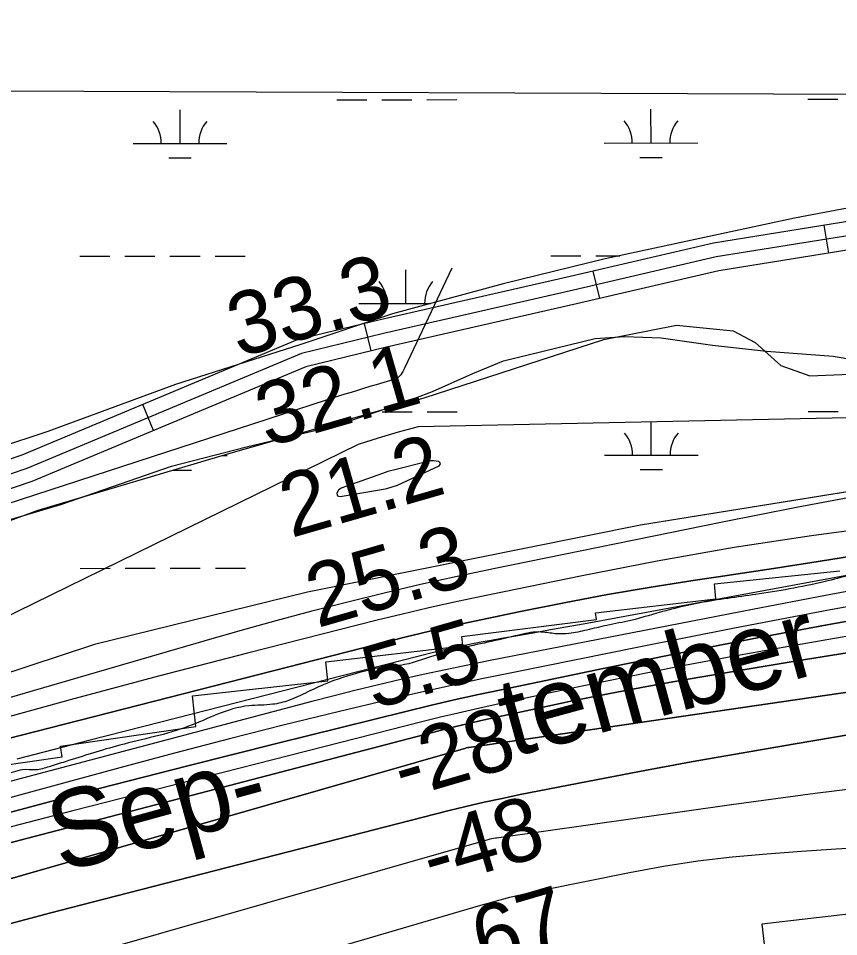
# Model space of a CAD drawing. Extents: x 3297753 to 3335611, y 652252 to 677623.
# Drawn here: x 3320371 to 3321245, y 662177 to 663156 of the extents above; entities that cross this region are included whole.
import ezdxf

# ---------------------------------------------------------------- set-up
doc = ezdxf.new("R2010")
doc.units = 0
for name, color, linetype in [('V-RIVR-EDGE', 7, 'Continuous'), ('V-RIVR-IDEN', 7, 'Continuous'), ('V-RIVR-RANG', 7, 'Continuous'), ('V-ROAD-CNTR', 7, 'Continuous'), ('V-RRAP-RVMT', 7, 'Continuous'), ('V-SITE-VEGE', 7, 'Continuous'), ('V-TOPO-BNDY', 7, 'Continuous'), ('V-TOPO-DPTH', 7, 'Continuous'), ('V-TOPO-MAJR', 7, 'Continuous'), ('V-TOPO-MINR', 7, 'Continuous'), ('V-TOPO-WATR', 7, 'Continuous'), ('V-WETL-SWMP', 7, 'Continuous')]:
    doc.layers.add(name, color=color, linetype=linetype)

msp = doc.modelspace()

# ---------------------------------------------------------------- linework, layer by layer
at = {"layer": 'V-RIVR-EDGE'}
msp.add_spline([(3326889.83, 662141.04), (3326857.5, 662143.19), (3326833.47, 662147.4), (3326810.28, 662152.43), (3326793.71, 662156.2), (3326766.36, 662161.66), (3326732.8, 662165.88), (3326707.11, 662168.02), (3326687.22, 662172.21), (3326656.14, 662173.95), (3326630.03, 662175.67), (3326605.59, 662180.7), (3326578.66, 662186.99), (3326551.74, 662192.86), (3326538.9, 662196.21), (3326518.18, 662198.74), (3326492.9, 662202.12), (3326458.09, 662203.45), (3326427.02, 662208.5), (3326397.19, 662216.04), (3326383.93, 662216.48), (3326351.61, 662221.95), (3326323.86, 662228.24), (3326289.47, 662233.71), (3326274.55, 662235.82), (3326264.61, 662236.67), (3326257.56, 662236.69), (3326248.02, 662233.4), (3326240.97, 662230.1), (3326229.36, 662230.13), (3326221.9, 662230.15), (3326199.12, 662235.18), (3326175.91, 662237.72), (3326132.42, 662248.61), (3326106.72, 662250.33), (3326076.89, 662252.06), (3326054.1, 662257.5), (3326044.99, 662259.6), (3326038.77, 662259.2), (3326026.34, 662260.06), (3326018.47, 662261.32), (3326011.01, 662264.66), (3326005.63, 662265.91), (3325995.68, 662267.18), (3325979.52, 662268.05), (3325960.87, 662270.17), (3325919.03, 662276.9), (3325880.08, 662282.39), (3325827.05, 662291.64), (3325788.93, 662296.71), (3325753.29, 662300.94), (3325716.41, 662304.76), (3325674.98, 662309.01), (3325637.68, 662310.76), (3325591.68, 662315.02), (3325562.68, 662319.65), (3325528.7, 662325.54), (3325491.43, 662335.58), (3325440.89, 662347.72), (3325399.46, 662357.36), (3325379.17, 662362.38), (3325355.55, 662364.1), (3325341.45, 662364.13), (3325329.44, 662365.4), (3325309.97, 662370.84), (3325295.06, 662374.61), (3325287.6, 662374.63), (3325278.89, 662374.23), (3325263.14, 662375.1), (3325245.32, 662375.56), (3325225.84, 662376.85), (3325202.65, 662383.13), (3325187.32, 662386.48), (3325159.97, 662386.96), (3325136.34, 662385.78), (3325109.82, 662387.91), (3325071.29, 662395.47), (3325009.15, 662408.89), (3324964.41, 662419.36), (3324947, 662420.23), (3324932.09, 662421.93), (3324899.78, 662429.47), (3324835.97, 662441.65), (3324792.06, 662448.8), (3324746.88, 662451.4), (3324701.71, 662454.83), (3324664.42, 662459.89), (3324626.73, 662469.52), (3324584.88, 662476.67), (3324541.38, 662483.41), (3324493.32, 662490.99), (3324470.95, 662496.85), (3324444.44, 662503.54), (3324407.99, 662511.51), (3324387.27, 662514.46), (3324369.86, 662514.5), (3324354.93, 662512.88), (3324347.48, 662513.32), (3324329.25, 662516.68), (3324307.28, 662517.56), (3324286.15, 662522.17), (3324253.01, 662528.89), (3324226.5, 662533.93), (3324203.7, 662535.64), (3324172.21, 662538.2), (3324120.83, 662546.62), (3324040.04, 662558.84), (3324001.09, 662563.91), (3323963.38, 662564.83), (3323919.02, 662564.11), (3323879.24, 662567.94), (3323844.02, 662571.35), (3323786.85, 662582.26), (3323746.26, 662592.73), (3323704.82, 662598.63), (3323655.51, 662603.31), (3323589.62, 662609.69), (3323524.56, 662612.75), (3323466.95, 662615.8), (3323449.13, 662617.5), (3323422.62, 662622.54), (3323372.48, 662628.88), (3323343.47, 662631.44), (3323309.9, 662633.6), (3323255.19, 662632.49), (3323188.47, 662636.8), (3323129.62, 662641.5), (3323093.16, 662644.91), (3323076.99, 662643.29), (3323059.99, 662642.92), (3323032.65, 662647.13), (3322965.93, 662651.03), (3322913.71, 662656.54), (3322869.37, 662658.72), (3322809.28, 662663.85), (3322758.72, 662666.04), (3322718.52, 662666.56), (3322657.58, 662665.05), (3322608.67, 662664.76), (3322504.65, 662668.33), (3322412.64, 662669.8), (3322310.67, 662669.64), (3322271.29, 662667.25), (3322224.86, 662665.29), (3322178.85, 662663.75), (3322141.13, 662663.43), (3322102.17, 662663.94), (3322062.8, 662664.45), (3322028.82, 662667.02), (3321980.74, 662666.72), (3321909.43, 662661.93), (3321848.91, 662659.18), (3321801.24, 662655.98), (3321760.61, 662654.01), (3321739.89, 662652.81), (3321701.32, 662645.03), (3321675.19, 662638.47), (3321659.43, 662632.29), (3321646.98, 662627.76), (3321632.89, 662626.97), (3321608.43, 662625.37), (3321558.66, 662615.13), (3321529.64, 662609.4), (3321491.9, 662604.1), (3321455.01, 662601.71), (3321437.18, 662598.44), (3321411.89, 662595.18), (3321407.72, 662587.32), (3321404.39, 662581.52), (3321401.9, 662580.29), (3321396.52, 662582.37), (3321392.38, 662582.8), (3321386.99, 662582.39), (3321382.42, 662580.75), (3321374.55, 662582.84), (3321367.1, 662585.35), (3321350.51, 662582.9), (3321340.15, 662582.51), (3321332.69, 662583.77), (3321326.48, 662583.79), (3321287.49, 662572.28), (3321233.56, 662556.25), (3321160.58, 662542.34), (3321100.46, 662533.37), (3321060.64, 662524.35), (3321023.31, 662514.08), (3320998.02, 662508.75), (3320976.45, 662503.83), (3320957.38, 662500.15), (3320944.53, 662499.76), (3320930.44, 662501.46), (3320919.25, 662501.48), (3320908.47, 662499.44), (3320874.87, 662491.65), (3320813.49, 662476.46), (3320777.82, 662466.19), (3320761.24, 662464.57), (3320740.5, 662460.06), (3320702.34, 662448.14), (3320679.1, 662437.83), (3320658.77, 662428.76), (3320641.77, 662424.66), (3320616.48, 662423.07), (3320582.89, 662414.03), (3320552.18, 662401.26), (3320478.77, 662381.13), (3320420.7, 662363.45), (3320403.69, 662358.1), (3320389.17, 662354.82), (3320375.08, 662354.86), (3320365.13, 662352.4), (3320345.63, 662346.64), (3320205.86, 662308.03), (3320152.77, 662295.72), (3320119.18, 662286.27), (3320088.08, 662282.62), (3320060.29, 662274.81), (3320017.97, 662256.68), (3319991.41, 662244.73), (3319952.83, 662229.07), (3319927.94, 662222.5), (3319897.25, 662215.53), (3319872.36, 662206.89), (3319842.49, 662196.6), (3319808.07, 662187.15), (3319774.9, 662181.84), (3319711.87, 662171.22), (3319686.58, 662168.39), (3319655.89, 662160.17), (3319588.27, 662137.96), (3319508.2, 662109.14), (3319472.94, 662096.79)], degree=3, dxfattribs=at)
at = {"layer": 'V-ROAD-CNTR'}
for p, q in [((3321234.35, 662905.6), (3321229.59, 662935.22)), ((3320990.31, 662857.18), (3320983.49, 662886.39)), ((3320746.77, 662801.33), (3320739.69, 662830.48)), ((3320514.84, 662716.41), (3320503.25, 662744.08))]:
    msp.add_line(p, q, dxfattribs=at)
for points in [[(3323734.88, 663294.41), (3323349.36, 663501.83), (3323288.66, 663531.26), (3323258.94, 663537.5), (3323224.77, 663531.15), (3323212.57, 663527.86), (3323164.03, 663509.39), (3322833.39, 663296.32), (3322689.11, 663208.12), (3322623.96, 663171.53), (3322593.31, 663157.95), (3322564.18, 663152.27), (3322533.21, 663148.47), (3322263.67, 663116.23), (3322072.78, 663072.27), (3321735.61, 663030.29), (3321559.49, 662990.68), (3321343.47, 662938.32), (3321114.41, 662901.54), (3320962.28, 662866.04), (3320759.74, 662819.92), (3320672.55, 662798.73), (3320379.83, 662676.12), (3320176.31, 662607.03)], [(3321556.38, 663005.37), (3321340.51, 662953.03), (3321111.51, 662916.26), (3320958.91, 662880.66), (3320756.3, 662834.52), (3320667.85, 662813.02), (3320374.51, 662690.16), (3320171.41, 662621.2), (3319953.15, 662544.28), (3319733.81, 662483.21), (3319290.66, 662363.43), (3318975.13, 662239.44), (3318437.84, 662017.6), (3318018.8, 661848.59)], [(3321568.73, 662977.49), (3321346.43, 662923.6), (3321117.31, 662886.81), (3320965.64, 662851.42), (3320763.17, 662805.32), (3320677.25, 662784.43), (3320385.14, 662662.08), (3320181.21, 662592.85), (3319962.17, 662515.65), (3319741.75, 662454.28), (3319300.09, 662334.9), (3318986.34, 662211.61), (3318449.18, 661989.82), (3318047.95, 661827.99), (3317754.12, 661711.39), (3317613.9, 661664.2), (3317371.32, 661555.92)]]:
    msp.add_lwpolyline(points, dxfattribs=at)
at = {"layer": 'V-RRAP-RVMT'}
for p, q in [((3321112.65, 662553.11), (3321246.2, 662567.02)), ((3321114.17, 662537.13), (3321112.65, 662553.11)), ((3320985.96, 662522.26), (3321114.17, 662537.13)), ((3320986.7, 662514.91), (3320985.96, 662522.26)), ((3320843.38, 662497.1), (3320986.7, 662514.91)), ((3320844.59, 662486.95), (3320843.38, 662497.1)), ((3320698.46, 662469.88), (3320844.59, 662486.95)), ((3320700.71, 662449.8), (3320698.46, 662469.88)), ((3320556.29, 662433.53), (3320700.71, 662449.8)), ((3320559.77, 662401.06), (3320556.29, 662433.53)), ((3320415.78, 662380.05), (3320559.77, 662401.06)), ((3320417.34, 662368.67), (3320415.78, 662380.05)), ((3320270.23, 662347.13), (3320417.34, 662368.67)), ((3321292.91, 662205.37), (3321163.25, 662190.33)), ((3321163.25, 662190.33), (3321166.8, 662159.63))]:
    msp.add_line(p, q, dxfattribs=at)
at = {"layer": 'V-SITE-VEGE'}
for p, q in [((3321367.12, 662974.91), (3321197.75, 662942.84)), ((3321197.75, 662942.84), (3320996.27, 662899.54)), ((3320996.27, 662899.54), (3320887.29, 662872.95)), ((3320887.29, 662872.95), (3320769.54, 662840.8)), ((3320769.54, 662840.8), (3320671.83, 662808.23)), ((3320671.83, 662808.23), (3320538.34, 662765.58)), ((3320538.34, 662765.58), (3320402.3, 662715.44)), ((3320402.3, 662715.44), (3320260.31, 662669.13))]:
    msp.add_line(p, q, dxfattribs=at)
for points in [[(3320774.26, 662743.88), (3320811.95, 662757.99), (3320854.9, 662777.16), (3320887.72, 662790.67), (3320985.56, 662814.4), (3321016.74, 662816.78), (3321055.82, 662815.1), (3321110.47, 662807.32), (3321168.17, 662801.15), (3321239.02, 662795.77), (3321262.1, 662791.69), (3321285.98, 662785.57), (3321307.63, 662774.81), (3321330.28, 662758.17), (3321352.54, 662747.6), (3321370.75, 662745.75)], [(3321370.75, 662745.75), (3321409.63, 662747.51), (3321441.02, 662745.84), (3321473.61, 662742.35), (3321558.23, 662736.95), (3321573.61, 662732.47), (3321580.89, 662723.55), (3321581.28, 662714.64), (3321576.81, 662709.35), (3321380.4, 662671.23), (3321033.73, 662615.65), (3320679.02, 662544.05), (3320452.03, 662488.58), (3320100.64, 662372.73)], [(3320334.28, 662613.58), (3320416.12, 662637.74), (3320533.82, 662678.45), (3320613.83, 662699.18), (3320709.03, 662721.91), (3320774.26, 662743.88)]]:
    msp.add_lwpolyline(points, dxfattribs=at)
at = {"layer": 'V-TOPO-BNDY'}
msp.add_line((3316940.98, 663091.7), (3324715.94, 663061.38), dxfattribs=at)
at = {"layer": 'V-TOPO-DPTH'}
for points in [[(3320293.03, 662371), (3320784.06, 662496.55), (3320798.82, 662500.22), (3320813.6, 662503.76), (3320828.43, 662507.11), (3320843.28, 662510.33), (3320905.97, 662523.51), (3320952.27, 662532.82), (3320998.67, 662541.56), (3321045.21, 662549.47), (3321091.86, 662556.83), (3321116.69, 662560.52), (3321175.61, 662569.47), (3321234.49, 662578.67), (3321293.3, 662588.27)], [(3321309.05, 662555.16), (3321231.08, 662540.66), (3321153.18, 662525.78), (3320873.65, 662471.26), (3320849.75, 662466.48), (3320825.87, 662461.54), (3320802.04, 662456.38), (3320778.25, 662451.07), (3320754.51, 662445.52), (3320730.81, 662439.81), (3320707.17, 662433.85), (3320683.57, 662427.72), (3320137.51, 662283.02)], [(3321309.05, 662555.16), (3321231.08, 662540.66), (3321153.18, 662525.78), (3320873.65, 662471.26), (3320849.75, 662466.48), (3320825.87, 662461.54), (3320802.04, 662456.38), (3320778.25, 662451.07), (3320754.51, 662445.52), (3320730.81, 662439.81), (3320707.17, 662433.85), (3320683.57, 662427.72), (3320137.51, 662283.02)], [(3321312.31, 662523.69), (3321232.53, 662509.35), (3321152.85, 662494.5), (3321073.32, 662478.89), (3320993.88, 662462.77), (3320887.05, 662440.55), (3320861.14, 662435.01), (3320835.26, 662429.28), (3320809.46, 662423.25), (3320783.69, 662417.03), (3320645.83, 662382.94), (3320551.28, 662359.12), (3320456.87, 662334.76), (3320362.68, 662309.57)], [(3320362.68, 662309.57), (3320456.87, 662334.76), (3320551.28, 662359.12), (3320645.83, 662382.94), (3320783.69, 662417.03), (3320809.46, 662423.25), (3320835.26, 662429.28), (3320861.14, 662435.01), (3320887.05, 662440.55), (3320993.88, 662462.77), (3321073.32, 662478.89), (3321152.85, 662494.5), (3321232.53, 662509.35), (3321312.31, 662523.69)], [(3320204.84, 662235.99), (3320818.97, 662396.45), (3320831.01, 662399.51), (3320843.08, 662402.48), (3320855.18, 662405.3), (3320867.31, 662408.03), (3320921.91, 662419.93), (3320961.4, 662428.25), (3321000.97, 662436.2), (3321040.64, 662443.59), (3321080.39, 662450.61), (3321145.31, 662461.6), (3321200.71, 662470.87), (3321256.12, 662479.99)], [(3321256.12, 662479.99), (3321200.71, 662470.87), (3321145.31, 662461.6), (3321080.39, 662450.61), (3321040.64, 662443.59), (3321000.97, 662436.2), (3320961.4, 662428.25), (3320921.91, 662419.93), (3320867.31, 662408.03), (3320855.18, 662405.3), (3320843.08, 662402.48), (3320831.01, 662399.51), (3320818.97, 662396.45), (3320204.84, 662235.99)], [(3320164.62, 662182.08), (3320847.64, 662378.05), (3320848.03, 662378.16), (3320849.64, 662378.53), (3320850.45, 662378.67), (3320850.86, 662378.73), (3321111.09, 662416.51), (3321201.07, 662429.65), (3321291.04, 662442.89)], [(3321291.04, 662442.89), (3321201.07, 662429.65), (3321111.09, 662416.51), (3320850.86, 662378.73), (3320850.45, 662378.67), (3320849.64, 662378.53), (3320848.03, 662378.16), (3320847.64, 662378.05), (3320164.62, 662182.08)], [(3320346.22, 662186.6), (3320403.96, 662201.97), (3320461.78, 662217.04), (3320828.56, 662310.99), (3320847.75, 662315.73), (3320866.99, 662320.25), (3320886.3, 662324.43), (3320905.67, 662328.4), (3320977.31, 662342.4), (3321032.58, 662352.98), (3321087.9, 662363.27), (3321143.3, 662373.11), (3321198.75, 662382.66), (3321376.69, 662412.58)], [(3321376.69, 662412.58), (3321198.75, 662382.66), (3321143.3, 662373.11), (3321087.9, 662363.27), (3321032.58, 662352.98), (3320977.31, 662342.4), (3320905.67, 662328.4), (3320886.3, 662324.43), (3320866.99, 662320.25), (3320847.75, 662315.73), (3320828.56, 662310.99), (3320461.78, 662217.04), (3320403.96, 662201.97), (3320346.22, 662186.6)]]:
    msp.add_lwpolyline(points, dxfattribs=at)
at = {"layer": 'V-TOPO-MAJR'}
for points in [[(3322194.81, 662939.3), (3322047.19, 662879.75), (3321972.2, 662851.63), (3321896.43, 662826.01), (3321819.49, 662804.15), (3321741.78, 662784.79), (3321603.05, 662753.85), (3321594.1, 662751.9), (3321585.14, 662749.99), (3321576.16, 662748.17), (3321567.18, 662746.39), (3321534.62, 662740.11), (3321509.34, 662735.27), (3320796.77, 662720.3), (3320775.35, 662714.59), (3320754.06, 662708.46), (3320732.96, 662701.72), (3320059.42, 662371.61)], [(3320165.87, 662078.84), (3320871.39, 662280.57), (3320873.61, 662281.16), (3320876.97, 662281.91), (3320879.23, 662282.31), (3320880.36, 662282.49), (3321130.85, 662317.87), (3321220.01, 662329.83), (3321309.26, 662340.98), (3321398.65, 662350.9), (3321488.14, 662360.01), (3321664.15, 662376.69), (3321667.27, 662376.98), (3321671.96, 662377.38), (3321675.09, 662377.58), (3321678.97, 662377.74), (3321682.95, 662377.9), (3322500.15, 662438.51), (3322512.51, 662439.67), (3322524.88, 662440.7), (3322537.27, 662441.51), (3322549.66, 662442.18)]]:
    msp.add_lwpolyline(points, dxfattribs=at)
at = {"layer": 'V-TOPO-MINR'}
for points in [[(3320832.63, 662889.58), (3320782.26, 662782.9), (3320780.39, 662779.28), (3320778.27, 662775.8), (3320775.59, 662772.98), (3320773.93, 662772), (3320772.11, 662771.24), (3320752.06, 662765.31), (3320745.37, 662763.31), (3320738.68, 662761.29), (3320732, 662759.24), (3320725.32, 662757.17), (3320718.66, 662755.08), (3320712, 662752.97), (3320705.35, 662750.83), (3320698.7, 662748.68), (3320046.08, 662536.48)], [(3320764.47, 662672.64), (3320761.56, 662671.71), (3320758.67, 662670.72), (3320714.83, 662655.05), (3320711.77, 662652.92), (3320710.19, 662649.54), (3320710.42, 662648.08), (3320711.01, 662646.96), (3320712.12, 662646.37), (3320713.59, 662646.13), (3320757.79, 662653.6), (3320763.54, 662654.82), (3320769.2, 662656.34), (3320774.71, 662658.31), (3320780.13, 662660.6), (3320819.26, 662679), (3320820.21, 662680.15), (3320820.57, 662681.25), (3320820.05, 662682.29), (3320818.93, 662683.29), (3320816.03, 662683.9), (3320813.12, 662684.2), (3320810.21, 662684.02), (3320807.28, 662683.54), (3320770.36, 662674.27), (3320767.41, 662673.49), (3320764.47, 662672.64)], [(3321279.47, 662649.26), (3321200.19, 662634.5), (3321121.04, 662618.94), (3320877.26, 662569.08), (3320838.32, 662560.84), (3320799.45, 662552.26), (3320760.7, 662543.15), (3320722.03, 662533.7), (3320683.48, 662523.78), (3320645, 662513.58), (3320606.63, 662502.95), (3320568.35, 662492.05), (3320091.97, 662353.56)], [(3321298.47, 662615.34), (3321215.94, 662604.14), (3321133.62, 662591.63), (3321051.63, 662577.15), (3320969.85, 662561.36), (3320860.61, 662538.91), (3320833.66, 662533.17), (3320806.76, 662527.19), (3320779.95, 662520.84), (3320753.19, 662514.25), (3320614.84, 662479.13), (3320520.24, 662454.63), (3320425.8, 662429.49), (3320331.62, 662403.43)], [(3321293.3, 662588.27), (3321234.49, 662578.67), (3321175.61, 662569.47), (3321116.69, 662560.52), (3321091.86, 662556.83), (3321045.21, 662549.47), (3320998.67, 662541.56), (3320952.27, 662532.82), (3320905.97, 662523.51), (3320843.28, 662510.33), (3320828.43, 662507.11), (3320813.6, 662503.76), (3320798.82, 662500.22), (3320784.06, 662496.55), (3320293.03, 662371)], [(3321274.57, 662565.93), (3320974.64, 662510.61), (3320956.18, 662507.24), (3320937.71, 662503.91), (3320919.23, 662500.63), (3320900.75, 662497.4), (3320885.79, 662494.81), (3320874.79, 662492.84), (3320863.81, 662490.78), (3320852.85, 662488.59), (3320841.91, 662486.33), (3320826.95, 662483.14), (3320823.51, 662482.38), (3320820.06, 662481.59), (3320816.63, 662480.77), (3320813.2, 662479.91), (3320522.62, 662405.66), (3320445.76, 662385.97), (3320368.92, 662366.2)], [(3321329.24, 662542.33), (3321230.59, 662524.34), (3321132.11, 662505.49), (3321033.73, 662486.05), (3320898.24, 662458.66), (3320864.52, 662451.66), (3320830.84, 662444.42), (3320797.25, 662436.84), (3320763.71, 662429.02), (3320713.08, 662416.94), (3320654.34, 662402.62), (3320595.69, 662387.93), (3320537.19, 662372.67), (3320478.78, 662357.03), (3320125.02, 662260.5)], [(3321434.24, 662528.39), (3321195.88, 662487.06), (3321136.21, 662476.35), (3321076.63, 662465.2), (3321017.18, 662453.35), (3320957.82, 662441.05), (3320876.82, 662423.78), (3320858.05, 662419.66), (3320839.31, 662415.39), (3320820.63, 662410.91), (3320801.99, 662406.27), (3320428.75, 662311.19), (3320371.18, 662296.31), (3320313.68, 662281.16)], [(3321312.31, 662523.69), (3321232.53, 662509.35), (3321152.85, 662494.5), (3321073.32, 662478.89), (3320993.88, 662462.77), (3320887.05, 662440.55), (3320861.14, 662435.01), (3320835.26, 662429.28), (3320809.46, 662423.25), (3320783.69, 662417.03), (3320645.83, 662382.94), (3320551.28, 662359.12), (3320456.87, 662334.76), (3320362.68, 662309.57)], [(3321256.12, 662479.99), (3321200.71, 662470.87), (3321145.31, 662461.6), (3321080.39, 662450.61), (3321040.64, 662443.59), (3321000.97, 662436.2), (3320961.4, 662428.25), (3320921.91, 662419.93), (3320867.31, 662408.03), (3320855.18, 662405.3), (3320843.08, 662402.48), (3320831.01, 662399.51), (3320818.97, 662396.45), (3320204.84, 662235.99)], [(3321291.04, 662442.89), (3321201.07, 662429.65), (3321111.09, 662416.51), (3320850.86, 662378.73), (3320850.45, 662378.67), (3320849.64, 662378.53), (3320848.03, 662378.16), (3320847.64, 662378.05), (3320164.62, 662182.08)], [(3321376.69, 662412.58), (3321198.75, 662382.66), (3321143.3, 662373.11), (3321087.9, 662363.27), (3321032.58, 662352.98), (3320977.31, 662342.4), (3320905.67, 662328.4), (3320886.3, 662324.43), (3320866.99, 662320.25), (3320847.75, 662315.73), (3320828.56, 662310.99), (3320461.78, 662217.04), (3320403.96, 662201.97), (3320346.22, 662186.6)], [(3320291.82, 662042.73), (3320861.14, 662209.91), (3320877.87, 662214.58), (3320894.67, 662218.97), (3320911.58, 662222.92), (3320928.57, 662226.57), (3321021.92, 662245.4), (3321058.29, 662252.02), (3321094.79, 662257.71), (3321131.48, 662262.01), (3321168.3, 662265.39), (3321205.21, 662267.98), (3321242.14, 662270.47), (3321279.07, 662272.8)]]:
    msp.add_lwpolyline(points, dxfattribs=at)
at = {"layer": 'V-TOPO-WATR'}
msp.add_lwpolyline([(3321309.05, 662555.16), (3321231.08, 662540.66), (3321153.18, 662525.78), (3320873.65, 662471.26), (3320849.75, 662466.48), (3320825.87, 662461.54), (3320802.04, 662456.38), (3320778.25, 662451.07), (3320754.51, 662445.52), (3320730.81, 662439.81), (3320707.17, 662433.85), (3320683.57, 662427.72), (3320137.51, 662283.02)], dxfattribs=at)
at = {"layer": 'V-WETL-SWMP'}
for p, q in [((3320710.06, 663069.02), (3320742.06, 663069.05)), ((3320758.06, 663069.07), (3320790.06, 663069.1)), ((3320806.06, 663069.12), (3320838.06, 663069.15)), ((3321211.97, 663069.53), (3321243.97, 663069.56)), ((3320543.05, 663022.42), (3320543.01, 663058.42)), ((3321044.96, 663022.93), (3321044.92, 663058.93)), ((3320493.05, 663022.37), (3320593.05, 663022.47)), ((3320994.96, 663022.88), (3321094.96, 663022.98)), ((3321032.97, 663007.49), (3321056.97, 663007.51)), ((3320531.06, 663006.98), (3320555.06, 663007)), ((3321367.12, 662974.91), (3321197.75, 662942.84)), ((3321197.75, 662942.84), (3320996.28, 662899.54)), ((3320436.33, 662902.24), (3320468.33, 662902.27)), ((3320484.33, 662902.29), (3320516.33, 662902.32)), ((3320532.33, 662902.34), (3320564.33, 662902.37)), ((3320580.33, 662902.39), (3320612.33, 662902.42)), ((3320996.28, 662899.54), (3320887.29, 662872.95)), ((3320938.23, 662902.75), (3320970.23, 662902.78)), ((3320986.23, 662902.8), (3321011.58, 662902.82)), ((3320783.69, 662851.85), (3320783.66, 662887.85)), ((3320887.29, 662872.95), (3320769.54, 662840.8)), ((3320733.69, 662851.8), (3320810.12, 662851.88)), ((3320769.54, 662840.8), (3320671.83, 662808.23)), ((3320994.65, 662813.41), (3321072.08, 662828.63)), ((3321072.08, 662828.63), (3321132.39, 662822.61)), ((3321132.39, 662822.61), (3321156.08, 662810.36)), ((3320803.13, 662751.31), (3320994.65, 662813.41)), ((3320671.83, 662808.23), (3320538.34, 662765.58)), ((3321156.08, 662810.36), (3321183.24, 662785.91)), ((3321183.24, 662785.91), (3321214.25, 662774.71)), ((3321214.25, 662774.71), (3321256.69, 662776.52)), ((3320538.34, 662765.58), (3320402.3, 662715.44)), ((3320597.67, 662692.71), (3320803.13, 662751.31)), ((3320758.4, 662736.39), (3320790.4, 662736.43)), ((3320806.4, 662736.44), (3320838.4, 662736.47)), ((3321212.31, 662736.85), (3321244.31, 662736.89)), ((3321045.29, 662690.25), (3321045.26, 662726.25)), ((3320402.3, 662715.44), (3320260.3, 662669.13)), ((3320391.85, 662631.67), (3320597.67, 662692.71)), ((3320587.82, 662689.79), (3320593.39, 662689.79)), ((3320995.29, 662690.2), (3321095.29, 662690.31)), ((3321033.31, 662674.81), (3321057.31, 662674.84)), ((3320535.6, 662674.31), (3320555.4, 662674.33)), ((3321380.4, 662671.23), (3321033.73, 662615.65)), ((3320324.87, 662606.68), (3320391.85, 662631.67)), ((3321033.73, 662615.65), (3320679.02, 662544.04)), ((3320436.66, 662569.56), (3320468.66, 662569.6)), ((3320484.66, 662569.61), (3320516.66, 662569.65)), ((3320532.66, 662569.66), (3320564.66, 662569.69)), ((3320580.66, 662569.71), (3320612.66, 662569.74)), ((3320679.02, 662544.04), (3320452.03, 662488.58)), ((3320452.03, 662488.58), (3320100.64, 662372.73))]:
    msp.add_line(p, q, dxfattribs=at)
for centre, start, end in [((3320989.71, 663023.35), 359.28648, 40.83014), ((3321100.2, 663023.46), 139.28648, 180.83014), ((3320487.8, 663022.84), 359.28648, 40.83014), ((3320598.29, 663022.95), 139.28648, 180.83014), ((3320728.45, 662852.27), 359.28648, 40.83014), ((3320838.94, 662852.38), 139.28648, 180.83014), ((3320990.05, 662690.67), 359.28648, 40.83014), ((3321100.54, 662690.79), 139.28648, 180.83014)]:
    msp.add_arc(centre, 35.25, start, end, dxfattribs=at)

# ---------------------------------------------------------------- texts
at = {"layer": 'V-RIVR-IDEN'}
for s, p in [('tember ', (3320896.79, 662367.92)), ('Sep-', (3320415.77, 662244.92))]:
    msp.add_text(s, height=83, rotation=15.35071, dxfattribs=at).set_placement(p)
at = {"layer": 'V-RIVR-RANG'}
for s, rotation, p in [('33.3', 16.08833, (3320605.48, 662793.86)), ('32.1', 16.08833, (3320635.71, 662698.5)), ('21.2', 16.08833, (3320661.37, 662601.83)), ('25.3', 16.08833, (3320689.31, 662505.81)), ('5.5', 16.08833, (3320749.19, 662419.01)), ('-28', 16.36739, (3320780.69, 662323.6)), ('-48', 16.36739, (3320811.67, 662228.48)), ('-67', 16.36739, (3320837.59, 662131.86))]:
    msp.add_text(s, height=67, rotation=rotation, dxfattribs=at).set_placement(p)

doc.saveas('drawing.dxf')
